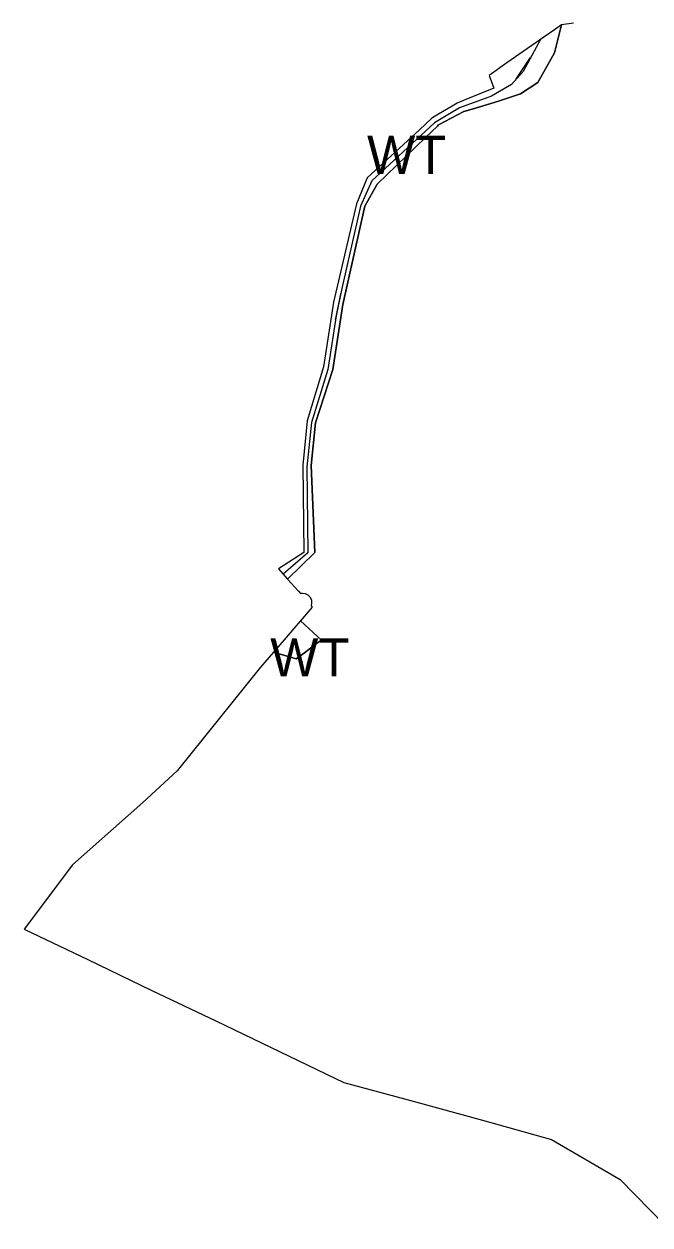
# Model space of a CAD drawing. Extents: x -555509 to -553005, y -1186756 to -1182560.
# Drawn here: x -555342.8 to -555112.8, y -1183513.8 to -1183072.8 of the extents above; entities that cross this region are included whole.
import ezdxf

# ---------------------------------------------------------------- set-up
doc = ezdxf.new("R2010")
doc.units = 0
for name, color, linetype in [('Level 31', 7, 'Continuous'), ('Level 52', 7, 'Continuous'), ('Level 59', 7, 'Continuous'), ('Level 6', 7, 'Continuous'), ('OBRYS_PLOCH', 7, 'Continuous'), ('stav_LU', 7, 'Continuous'), ('stav_WT', 7, 'Continuous')]:
    doc.layers.add(name, color=color, linetype=linetype)

msp = doc.modelspace()

# ---------------------------------------------------------------- linework, layer by layer
at = {"layer": 'Level 31'}
for points in [[(-555153.05, -1183078.53), (-555159.42, -1183090.24), (-555163.67, -1183095.01), (-555170.95, -1183099.32), (-555182.81, -1183103.64), (-555191.96, -1183109.12), (-555214.96, -1183130.44), (-555219.15, -1183139.72), (-555225.98, -1183169.94), (-555228.04, -1183179.92), (-555231.13, -1183199.64), (-555237.12, -1183219.16), (-555238.86, -1183235.4), (-555238.48, -1183266.97), (-555247.52, -1183274.79)], [(-555162.06, -1183093.2), (-555156.65, -1183085.14)], [(-555228.29, -1183181.52), (-555226.39, -1183171.93)]]:
    msp.add_lwpolyline(points, dxfattribs=at)
at = {"layer": 'Level 52'}
msp.add_lwpolyline([(-555246.44, -1183298.03), (-555248.77, -1183300.73), (-555251.14, -1183303.48), (-555242.77, -1183305.96), (-555239.74, -1183303.69), (-555235.27, -1183300.33), (-555233.51, -1183299.01), (-555241.16, -1183291.91), (-555242.85, -1183293.87), (-555246.44, -1183298.03)], dxfattribs=at)
at = {"layer": 'Level 6'}
msp.add_lwpolyline([(-555246.44, -1183298.03), (-555248.77, -1183300.73), (-555251.14, -1183303.48), (-555242.77, -1183305.96), (-555239.74, -1183303.69), (-555235.27, -1183300.33), (-555233.51, -1183299.01), (-555241.16, -1183291.91), (-555242.85, -1183293.87), (-555246.44, -1183298.03)], dxfattribs=at)
at = {"layer": 'OBRYS_PLOCH'}
for p, q in [((-555147.9, -1183083.4), (-555145.25, -1183073.09)), ((-555145.25, -1183073.09), (-555147.9, -1183083.4)), ((-555145.25, -1183073.09), (-555147.87, -1183074.92)), ((-555140.92, -1183072.56), (-555145.25, -1183073.09)), ((-555150.21, -1183076.55), (-555165.32, -1183087.1)), ((-555147.87, -1183074.92), (-555150.21, -1183076.55)), ((-555154.03, -1183094.28), (-555147.9, -1183083.4)), ((-555147.9, -1183083.4), (-555154.03, -1183094.28)), ((-555165.32, -1183087.1), (-555171.88, -1183091.68)), ((-555171.88, -1183091.68), (-555170.12, -1183096.4)), ((-555160.34, -1183098.5), (-555154.03, -1183094.28)), ((-555154.03, -1183094.28), (-555160.34, -1183098.5)), ((-555170.12, -1183096.4), (-555180.37, -1183100.59)), ((-555168.37, -1183101.11), (-555160.34, -1183098.5)), ((-555160.34, -1183098.5), (-555168.37, -1183101.11)), ((-555185.41, -1183102.97), (-555192.57, -1183107.12)), ((-555183.57, -1183101.9), (-555185.41, -1183102.97)), ((-555180.37, -1183100.59), (-555183.57, -1183101.9)), ((-555181.18, -1183104.98), (-555178.05, -1183104.03)), ((-555178.05, -1183104.03), (-555181.18, -1183104.98)), ((-555178.05, -1183104.03), (-555168.37, -1183101.11)), ((-555168.37, -1183101.11), (-555178.05, -1183104.03)), ((-555192.92, -1183107.44), (-555197.47, -1183111.63)), ((-555192.57, -1183107.12), (-555192.92, -1183107.44)), ((-555190.42, -1183109.88), (-555183.51, -1183106.21)), ((-555183.51, -1183106.21), (-555190.42, -1183109.88)), ((-555183.51, -1183106.21), (-555181.18, -1183104.98)), ((-555181.18, -1183104.98), (-555183.51, -1183106.21)), ((-555197.47, -1183111.63), (-555216.67, -1183129.28)), ((-555195.22, -1183114.5), (-555190.88, -1183110.32)), ((-555190.88, -1183110.32), (-555195.22, -1183114.5)), ((-555190.88, -1183110.32), (-555190.42, -1183109.88)), ((-555190.42, -1183109.88), (-555190.88, -1183110.32)), ((-555213.01, -1183131.64), (-555195.22, -1183114.5)), ((-555195.22, -1183114.5), (-555213.01, -1183131.64)), ((-555216.67, -1183129.28), (-555220.56, -1183138.88)), ((-555217.51, -1183139.66), (-555213.01, -1183131.64)), ((-555213.01, -1183131.64), (-555217.51, -1183139.66)), ((-555220.56, -1183138.88), (-555229.05, -1183174.91)), ((-555225.56, -1183175.8), (-555217.51, -1183139.66)), ((-555217.51, -1183139.66), (-555225.56, -1183175.8)), ((-555229.05, -1183174.91), (-555232.69, -1183198.75)), ((-555229.3, -1183199.63), (-555225.56, -1183175.8)), ((-555225.56, -1183175.8), (-555229.3, -1183199.63)), ((-555232.69, -1183198.75), (-555238.68, -1183218.56)), ((-555235.61, -1183219.26), (-555229.3, -1183199.63)), ((-555229.3, -1183199.63), (-555235.61, -1183219.26)), ((-555238.68, -1183218.56), (-555240.29, -1183234.86)), ((-555237.29, -1183234.87), (-555235.61, -1183219.26)), ((-555235.61, -1183219.26), (-555237.29, -1183234.87)), ((-555240.29, -1183234.86), (-555239.9, -1183266.86)), ((-555235.9, -1183266.88), (-555237.29, -1183234.87)), ((-555237.29, -1183234.87), (-555235.9, -1183266.88)), ((-555239.9, -1183266.86), (-555249.2, -1183272.88)), ((-555245.9, -1183276.62), (-555235.9, -1183266.88)), ((-555235.9, -1183266.88), (-555245.9, -1183276.62)), ((-555249.2, -1183272.88), (-555245.9, -1183276.62)), ((-555245.9, -1183276.62), (-555241.95, -1183281.12)), ((-555241.95, -1183281.12), (-555241.21, -1183281.96)), ((-555241.21, -1183281.96), (-555240.82, -1183281.86)), ((-555240.82, -1183281.86), (-555240.47, -1183281.86)), ((-555240.47, -1183281.86), (-555239.42, -1183281.93)), ((-555239.42, -1183281.93), (-555238.48, -1183282.43)), ((-555238.48, -1183282.43), (-555237.69, -1183283.17)), ((-555237.69, -1183283.17), (-555237.14, -1183284.24)), ((-555237.14, -1183284.24), (-555237.09, -1183285.5)), ((-555236.88, -1183286.96), (-555241.16, -1183291.91)), ((-555237.09, -1183285.5), (-555237.28, -1183286.49)), ((-555237.28, -1183286.49), (-555236.88, -1183286.96)), ((-555242.85, -1183293.87), (-555246.44, -1183298.03)), ((-555241.16, -1183291.91), (-555242.85, -1183293.87)), ((-555233.51, -1183299.01), (-555241.16, -1183291.91)), ((-555241.16, -1183291.91), (-555233.51, -1183299.01)), ((-555246.44, -1183298.03), (-555248.77, -1183300.73)), ((-555248.77, -1183300.73), (-555251.14, -1183303.48)), ((-555239.74, -1183303.69), (-555235.27, -1183300.33)), ((-555235.27, -1183300.33), (-555239.74, -1183303.69)), ((-555235.27, -1183300.33), (-555233.51, -1183299.01)), ((-555233.51, -1183299.01), (-555235.27, -1183300.33)), ((-555251.14, -1183303.48), (-555255.88, -1183308.96)), ((-555251.14, -1183303.48), (-555242.77, -1183305.96)), ((-555242.77, -1183305.96), (-555251.14, -1183303.48)), ((-555242.77, -1183305.96), (-555239.74, -1183303.69)), ((-555239.74, -1183303.69), (-555242.77, -1183305.96)), ((-555255.88, -1183308.96), (-555286.46, -1183347.02)), ((-555286.46, -1183347.02), (-555299.11, -1183358.62)), ((-555299.11, -1183358.62), (-555324.88, -1183381.52)), ((-555324.88, -1183381.52), (-555342.75, -1183405.14)), ((-555342.75, -1183405.14), (-555319.32, -1183416.36)), ((-555319.32, -1183416.36), (-555295.77, -1183427.64)), ((-555295.77, -1183427.64), (-555272.32, -1183438.88)), ((-555272.32, -1183438.88), (-555248.68, -1183450.24)), ((-555248.68, -1183450.24), (-555225.23, -1183461.43)), ((-555225.23, -1183461.43), (-555199.76, -1183468.31)), ((-555199.76, -1183468.31), (-555174.33, -1183475.35)), ((-555174.33, -1183475.35), (-555148.99, -1183482.44)), ((-555148.99, -1183482.44), (-555123.73, -1183497.05)), ((-555123.73, -1183497.05), (-555107.46, -1183513.79))]:
    msp.add_line(p, q, dxfattribs=at)
at = {"layer": 'stav_LU'}
for p, q in [((-555145.25, -1183073.09), (-555147.9, -1183083.4)), ((-555140.92, -1183072.56), (-555145.25, -1183073.09)), ((-555147.9, -1183083.4), (-555154.03, -1183094.28)), ((-555154.03, -1183094.28), (-555160.34, -1183098.5)), ((-555160.34, -1183098.5), (-555168.37, -1183101.11)), ((-555178.05, -1183104.03), (-555181.18, -1183104.98)), ((-555168.37, -1183101.11), (-555178.05, -1183104.03)), ((-555183.51, -1183106.21), (-555190.42, -1183109.88)), ((-555181.18, -1183104.98), (-555183.51, -1183106.21)), ((-555190.88, -1183110.32), (-555195.22, -1183114.5)), ((-555190.42, -1183109.88), (-555190.88, -1183110.32)), ((-555195.22, -1183114.5), (-555213.01, -1183131.64)), ((-555213.01, -1183131.64), (-555217.51, -1183139.66)), ((-555217.51, -1183139.66), (-555225.56, -1183175.8)), ((-555225.56, -1183175.8), (-555229.3, -1183199.63)), ((-555229.3, -1183199.63), (-555235.61, -1183219.26)), ((-555235.61, -1183219.26), (-555237.29, -1183234.87)), ((-555237.29, -1183234.87), (-555235.9, -1183266.88)), ((-555235.9, -1183266.88), (-555245.9, -1183276.62)), ((-555245.9, -1183276.62), (-555241.95, -1183281.12)), ((-555241.95, -1183281.12), (-555241.21, -1183281.96)), ((-555241.21, -1183281.96), (-555240.82, -1183281.86)), ((-555240.82, -1183281.86), (-555240.47, -1183281.86)), ((-555240.47, -1183281.86), (-555239.42, -1183281.93)), ((-555239.42, -1183281.93), (-555238.48, -1183282.43)), ((-555238.48, -1183282.43), (-555237.69, -1183283.17)), ((-555237.69, -1183283.17), (-555237.14, -1183284.24)), ((-555237.14, -1183284.24), (-555237.09, -1183285.5)), ((-555236.88, -1183286.96), (-555241.16, -1183291.91)), ((-555237.09, -1183285.5), (-555237.28, -1183286.49)), ((-555237.28, -1183286.49), (-555236.88, -1183286.96)), ((-555241.16, -1183291.91), (-555233.51, -1183299.01)), ((-555235.27, -1183300.33), (-555239.74, -1183303.69)), ((-555233.51, -1183299.01), (-555235.27, -1183300.33)), ((-555251.14, -1183303.48), (-555255.88, -1183308.96)), ((-555242.77, -1183305.96), (-555251.14, -1183303.48)), ((-555239.74, -1183303.69), (-555242.77, -1183305.96)), ((-555255.88, -1183308.96), (-555286.46, -1183347.02)), ((-555286.46, -1183347.02), (-555299.11, -1183358.62)), ((-555299.11, -1183358.62), (-555324.88, -1183381.52)), ((-555324.88, -1183381.52), (-555342.75, -1183405.14)), ((-555342.75, -1183405.14), (-555319.32, -1183416.36)), ((-555319.32, -1183416.36), (-555295.77, -1183427.64)), ((-555295.77, -1183427.64), (-555272.32, -1183438.88)), ((-555272.32, -1183438.88), (-555248.68, -1183450.24)), ((-555248.68, -1183450.24), (-555225.23, -1183461.43)), ((-555225.23, -1183461.43), (-555199.76, -1183468.31)), ((-555199.76, -1183468.31), (-555174.33, -1183475.35)), ((-555174.33, -1183475.35), (-555148.99, -1183482.44)), ((-555148.99, -1183482.44), (-555123.73, -1183497.05)), ((-555123.73, -1183497.05), (-555107.46, -1183513.79))]:
    msp.add_line(p, q, dxfattribs=at)
at = {"layer": 'stav_WT'}
for p, q in [((-555147.9, -1183083.4), (-555145.25, -1183073.09)), ((-555145.25, -1183073.09), (-555147.87, -1183074.92)), ((-555150.21, -1183076.55), (-555165.32, -1183087.1)), ((-555147.87, -1183074.92), (-555150.21, -1183076.55)), ((-555154.03, -1183094.28), (-555147.9, -1183083.4)), ((-555165.32, -1183087.1), (-555171.88, -1183091.68)), ((-555171.88, -1183091.68), (-555170.12, -1183096.4)), ((-555160.34, -1183098.5), (-555154.03, -1183094.28)), ((-555170.12, -1183096.4), (-555180.37, -1183100.59)), ((-555168.37, -1183101.11), (-555160.34, -1183098.5)), ((-555185.41, -1183102.97), (-555192.57, -1183107.12)), ((-555183.57, -1183101.9), (-555185.41, -1183102.97)), ((-555180.37, -1183100.59), (-555183.57, -1183101.9)), ((-555181.18, -1183104.98), (-555178.05, -1183104.03)), ((-555178.05, -1183104.03), (-555168.37, -1183101.11)), ((-555192.92, -1183107.44), (-555197.47, -1183111.63)), ((-555192.57, -1183107.12), (-555192.92, -1183107.44)), ((-555190.42, -1183109.88), (-555183.51, -1183106.21)), ((-555183.51, -1183106.21), (-555181.18, -1183104.98)), ((-555197.47, -1183111.63), (-555216.67, -1183129.28)), ((-555195.22, -1183114.5), (-555190.88, -1183110.32)), ((-555190.88, -1183110.32), (-555190.42, -1183109.88)), ((-555213.01, -1183131.64), (-555195.22, -1183114.5)), ((-555216.67, -1183129.28), (-555220.56, -1183138.88)), ((-555217.51, -1183139.66), (-555213.01, -1183131.64)), ((-555220.56, -1183138.88), (-555229.05, -1183174.91)), ((-555225.56, -1183175.8), (-555217.51, -1183139.66)), ((-555229.05, -1183174.91), (-555232.69, -1183198.75)), ((-555229.3, -1183199.63), (-555225.56, -1183175.8)), ((-555232.69, -1183198.75), (-555238.68, -1183218.56)), ((-555235.61, -1183219.26), (-555229.3, -1183199.63)), ((-555238.68, -1183218.56), (-555240.29, -1183234.86)), ((-555237.29, -1183234.87), (-555235.61, -1183219.26)), ((-555240.29, -1183234.86), (-555239.9, -1183266.86)), ((-555235.9, -1183266.88), (-555237.29, -1183234.87)), ((-555239.9, -1183266.86), (-555249.2, -1183272.88)), ((-555245.9, -1183276.62), (-555235.9, -1183266.88)), ((-555249.2, -1183272.88), (-555245.9, -1183276.62)), ((-555242.85, -1183293.87), (-555246.44, -1183298.03)), ((-555241.16, -1183291.91), (-555242.85, -1183293.87)), ((-555233.51, -1183299.01), (-555241.16, -1183291.91)), ((-555246.44, -1183298.03), (-555248.77, -1183300.73)), ((-555248.77, -1183300.73), (-555251.14, -1183303.48)), ((-555239.74, -1183303.69), (-555235.27, -1183300.33)), ((-555235.27, -1183300.33), (-555233.51, -1183299.01)), ((-555251.14, -1183303.48), (-555242.77, -1183305.96)), ((-555242.77, -1183305.96), (-555239.74, -1183303.69))]:
    msp.add_line(p, q, dxfattribs=at)

# ---------------------------------------------------------------- texts
at = {"layer": 'Level 59'}
for p in [(-555216.7, -1183127.87), (-555252.28, -1183312.39)]:
    msp.add_text('WT', height=14, dxfattribs=at).set_placement(p)

doc.saveas('drawing.dxf')
